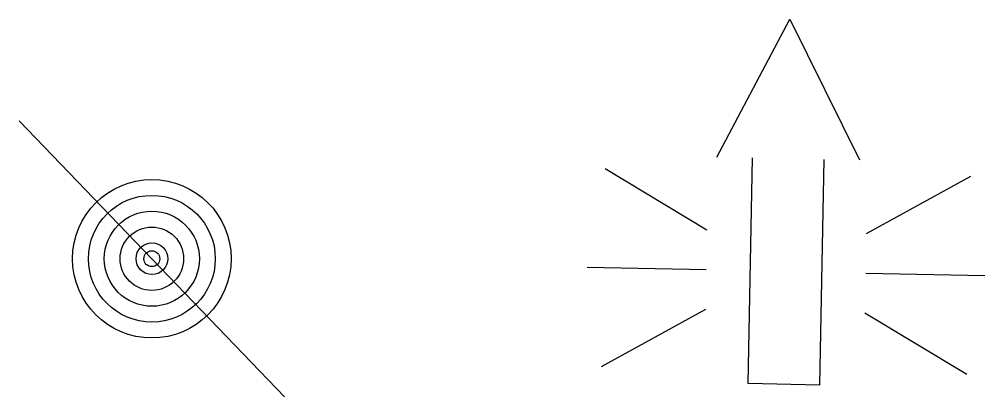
# Model space of a CAD drawing. Extents: x 345549 to 379569, y 127949 to 230467.
# Drawn here: x 360522 to 361435, y 165021 to 165378 of the extents above; entities that cross this region are included whole.
import ezdxf

# ---------------------------------------------------------------- set-up
doc = ezdxf.new("R2010")
doc.units = 0
doc.layers.add('P_TC', color=7, linetype='Continuous')

msp = doc.modelspace()

# ---------------------------------------------------------------- linework, layer by layer
at = {"layer": 'P_TC'}
for p, q in [((361181.65, 165248.03), (361250.77, 165378.45)), ((361250.77, 165378.45), (361316.65, 165245.31)), ((360772.51, 165021.29), (360521.7, 165282.41)), ((361211.09, 165033.64), (361215.39, 165247.23)), ((361282.88, 165245.9), (361278.57, 165032.28)), ((361172.24, 165178.78), (361075.96, 165236.98)), ((361323.23, 165175.74), (361421.77, 165230.02)), ((361171.48, 165141.29), (361059.01, 165143.55)), ((361322.47, 165138.25), (361434.95, 165135.98)), ((361170.73, 165103.8), (361072.19, 165049.52)), ((361321.72, 165100.76), (361417.99, 165042.56)), ((361278.57, 165032.28), (361211.09, 165033.64))]:
    msp.add_line(p, q, dxfattribs=at)
for radius in [75, 60, 45, 30, 15, 7.5]:
    msp.add_circle((360647.1, 165151.85), radius, dxfattribs=at)

doc.saveas('drawing.dxf')
